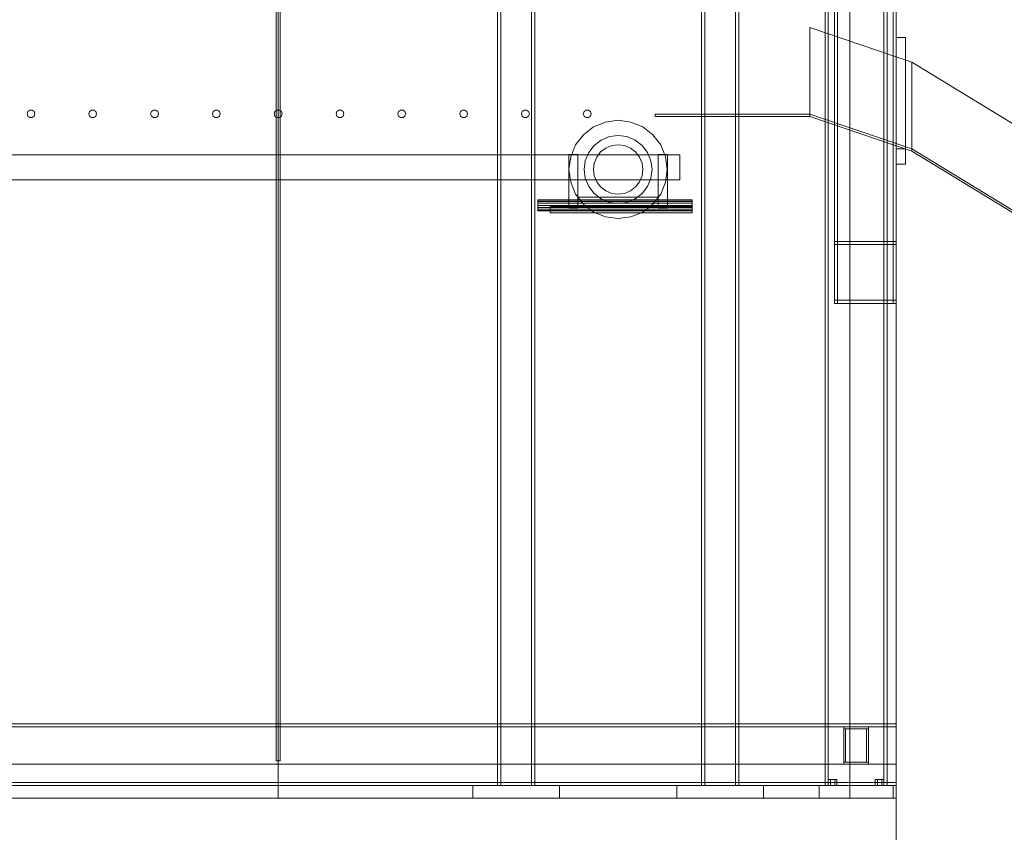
# Model space of a CAD drawing. Header units: millimetres. Extents: x -2233 to 65662, y -50530 to 6847.
# Tile 771 of 802: x 59043 to 60636, y -55 to 1259. Entities that reach past the tile are written whole.
import ezdxf

# ---------------------------------------------------------------- set-up
doc = ezdxf.new("R2010")
doc.units = ezdxf.units.MM
for name, color, linetype, lineweight in [('COTAS_O', 1, 'Continuous', 0), ('COTAS_P', 1, 'Continuous', 0), ('lateral_secador', 7, 'Continuous', 0)]:
    doc.layers.add(name, color=color, linetype=linetype, lineweight=lineweight)
doc.dimstyles.new('R19_100', dxfattribs={"dimtxt": 250, "dimasz": 150, "dimexe": 150, "dimexo": 80, "dimgap": 100, "dimtad": 1, "dimtih": 1, "dimtoh": 1, "dimdsep": 46, "dimcen": 0.09, "dimadec": 0, "dimazin": 0, "dimtfac": 1, "dimtdec": 4, "dimtofl": 0, "dimtmove": 0, "dimatfit": 3, "dimfxl": 1, "dimtolj": 1, "dimtzin": 0, "dimarcsym": 0})

# ---------------------------------------------------------------- blocks, each defined once
blk = doc.blocks.new('DIM_R32_24')
at = {"layer": 'COTAS_O'}
for p, q in [((40461.1, 0), (40461.1, -900)), ((60461.1, 0), (60461.1, -900)), ((40461.1, -900), (40611.1, -855)), ((60461.1, -900), (60311.1, -855)), ((40461.1, -900), (60461.1, -900)), ((40461.1, -900), (40611.1, -945)), ((60461.1, -900), (60311.1, -945))]:
    blk.add_line(p, q, dxfattribs=at)
blk.add_text('20000 O', height=250, dxfattribs=at).set_placement((50461.1, -800))
blk = doc.blocks.new('DIM_R32_26')
at = {"layer": 'COTAS_P'}
for p, q in [((112.7, 0), (112.7, -2500)), ((65298.1, 0), (65298.1, -2500)), ((112.7, -2500), (262.7, -2455)), ((65298.1, -2500), (65148.1, -2455)), ((112.7, -2500), (65298.1, -2500)), ((112.7, -2500), (262.7, -2545)), ((65298.1, -2500), (65148.1, -2545))]:
    blk.add_line(p, q, dxfattribs=at)
blk.add_text('65185.39 P', height=250, dxfattribs=at).set_placement((32705.4, -2400))

msp = doc.modelspace()

# ---------------------------------------------------------------- linework, layer by layer
at = {"layer": 'lateral_secador'}
for p, q in [((60386.134, 3000), (60386.134, 0)), ((60461.134, 0), (60461.134, 3000)), ((59458.134, 2925), (59458.134, 60)), ((59461.134, 0), (59461.134, 2925)), ((59464.134, 60), (59464.134, 2925)), ((60346.134, 2925), (60346.134, 20)), ((60351.134, 20), (60351.134, 2925)), ((60441.134, 2925), (60441.134, 20)), ((60446.134, 20), (60446.134, 2925)), ((60461.134, 0), (60461.134, 2925)), ((59816.134, 2556.5), (59816.134, 20)), ((59821.134, 20), (59821.134, 2556.5)), ((59871.134, 2556.5), (59871.134, 20)), ((59876.134, 20), (59876.134, 2556.5)), ((60146.134, 2556.5), (60146.134, 20)), ((60151.134, 20), (60151.134, 2556.5)), ((60201.134, 2556.5), (60201.134, 20)), ((60206.134, 20), (60206.134, 2556.5)), ((60361.134, 1450), (60361.134, 800)), ((60366.134, 800), (60366.134, 1450)), ((60456.134, 1450), (60456.134, 800)), ((60461.134, 800), (60461.134, 1450)), ((60386.134, 1350), (60386.134, 900)), ((60461.134, 900), (60461.134, 1350)), ((60486.134, 1190), (60321.134, 1246)), ((60321.134, 1246), (60321.134, 1106)), ((60461.134, 1230), (60476.134, 1230)), ((60461.134, 1230), (60461.134, 1050)), ((60476.134, 1050), (60476.134, 1230)), ((60486.134, 1050), (60486.134, 1190)), ((61341.134, 669), (60486.134, 1190)), ((59055.997, 1110.082), (59054.784, 1106.35)), ((59054.784, 1106.35), (59055.997, 1102.618)), ((59059.172, 1112.389), (59055.997, 1110.082)), ((59055.997, 1102.618), (59059.172, 1100.311)), ((59063.096, 1112.389), (59059.172, 1112.389)), ((59059.172, 1100.311), (59063.096, 1100.311)), ((59066.271, 1110.082), (59063.096, 1112.389)), ((59063.096, 1100.311), (59066.271, 1102.618)), ((59067.484, 1106.35), (59066.271, 1110.082)), ((59066.271, 1102.618), (59067.484, 1106.35)), ((59155.997, 1110.082), (59154.784, 1106.35)), ((59154.784, 1106.35), (59155.997, 1102.618)), ((59159.172, 1112.389), (59155.997, 1110.082)), ((59155.997, 1102.618), (59159.172, 1100.311)), ((59163.096, 1112.389), (59159.172, 1112.389)), ((59159.172, 1100.311), (59163.096, 1100.311)), ((59166.271, 1110.082), (59163.096, 1112.389)), ((59163.096, 1100.311), (59166.271, 1102.618)), ((59167.484, 1106.35), (59166.271, 1110.082)), ((59166.271, 1102.618), (59167.484, 1106.35)), ((59255.997, 1110.082), (59254.784, 1106.35)), ((59254.784, 1106.35), (59255.997, 1102.618)), ((59259.172, 1112.389), (59255.997, 1110.082)), ((59255.997, 1102.618), (59259.172, 1100.311)), ((59263.096, 1112.389), (59259.172, 1112.389)), ((59259.172, 1100.311), (59263.096, 1100.311)), ((59266.271, 1110.082), (59263.096, 1112.389)), ((59263.096, 1100.311), (59266.271, 1102.618)), ((59267.484, 1106.35), (59266.271, 1110.082)), ((59266.271, 1102.618), (59267.484, 1106.35)), ((59355.997, 1110.082), (59354.784, 1106.35)), ((59354.784, 1106.35), (59355.997, 1102.618)), ((59359.172, 1112.389), (59355.997, 1110.082)), ((59355.997, 1102.618), (59359.172, 1100.311)), ((59363.096, 1112.389), (59359.172, 1112.389)), ((59359.172, 1100.311), (59363.096, 1100.311)), ((59366.271, 1110.082), (59363.096, 1112.389)), ((59363.096, 1100.311), (59366.271, 1102.618)), ((59367.484, 1106.35), (59366.271, 1110.082)), ((59366.271, 1102.618), (59367.484, 1106.35)), ((59455.997, 1110.082), (59454.784, 1106.35)), ((59454.784, 1106.35), (59455.997, 1102.618)), ((59459.172, 1112.389), (59455.997, 1110.082)), ((59455.997, 1102.618), (59459.172, 1100.311)), ((59463.096, 1112.389), (59459.172, 1112.389)), ((59459.172, 1100.311), (59463.096, 1100.311)), ((59466.271, 1110.082), (59463.096, 1112.389)), ((59463.096, 1100.311), (59466.271, 1102.618)), ((59467.484, 1106.35), (59466.271, 1110.082)), ((59466.271, 1102.618), (59467.484, 1106.35)), ((59555.997, 1110.082), (59554.784, 1106.35)), ((59554.784, 1106.35), (59555.997, 1102.618)), ((59559.172, 1112.389), (59555.997, 1110.082)), ((59555.997, 1102.618), (59559.172, 1100.311)), ((59563.096, 1112.389), (59559.172, 1112.389)), ((59559.172, 1100.311), (59563.096, 1100.311)), ((59566.271, 1110.082), (59563.096, 1112.389)), ((59563.096, 1100.311), (59566.271, 1102.618)), ((59567.484, 1106.35), (59566.271, 1110.082)), ((59566.271, 1102.618), (59567.484, 1106.35)), ((59655.997, 1110.082), (59654.784, 1106.35)), ((59654.784, 1106.35), (59655.997, 1102.618)), ((59659.172, 1112.389), (59655.997, 1110.082)), ((59655.997, 1102.618), (59659.172, 1100.311)), ((59663.096, 1112.389), (59659.172, 1112.389)), ((59659.172, 1100.311), (59663.096, 1100.311)), ((59666.271, 1110.082), (59663.096, 1112.389)), ((59663.096, 1100.311), (59666.271, 1102.618)), ((59667.484, 1106.35), (59666.271, 1110.082)), ((59666.271, 1102.618), (59667.484, 1106.35)), ((59755.997, 1110.082), (59754.784, 1106.35)), ((59754.784, 1106.35), (59755.997, 1102.618)), ((59759.172, 1112.389), (59755.997, 1110.082)), ((59755.997, 1102.618), (59759.172, 1100.311)), ((59763.096, 1112.389), (59759.172, 1112.389)), ((59759.172, 1100.311), (59763.096, 1100.311)), ((59766.271, 1110.082), (59763.096, 1112.389)), ((59763.096, 1100.311), (59766.271, 1102.618)), ((59767.484, 1106.35), (59766.271, 1110.082)), ((59766.271, 1102.618), (59767.484, 1106.35)), ((59855.997, 1110.082), (59854.784, 1106.35)), ((59854.784, 1106.35), (59855.997, 1102.618)), ((59859.172, 1112.389), (59855.997, 1110.082)), ((59855.997, 1102.618), (59859.172, 1100.311)), ((59863.096, 1112.389), (59859.172, 1112.389)), ((59859.172, 1100.311), (59863.096, 1100.311)), ((59866.271, 1110.082), (59863.096, 1112.389)), ((59863.096, 1100.311), (59866.271, 1102.618)), ((59867.484, 1106.35), (59866.271, 1110.082)), ((59866.271, 1102.618), (59867.484, 1106.35)), ((59955.997, 1110.082), (59954.784, 1106.35)), ((59954.784, 1106.35), (59955.997, 1102.618)), ((59959.172, 1112.389), (59955.997, 1110.082)), ((59955.997, 1102.618), (59959.172, 1100.311)), ((59963.096, 1112.389), (59959.172, 1112.389)), ((59959.172, 1100.311), (59963.096, 1100.311)), ((59966.271, 1110.082), (59963.096, 1112.389)), ((59963.096, 1100.311), (59966.271, 1102.618)), ((59967.484, 1106.35), (59966.271, 1110.082)), ((59966.271, 1102.618), (59967.484, 1106.35)), ((60071.134, 1106), (60321.134, 1106)), ((60071.134, 1102), (60071.134, 1106)), ((60071.134, 1102), (60321.134, 1102)), ((60321.134, 1106), (60321.134, 1102)), ((60321.134, 1106), (60486.134, 1050)), ((60321.134, 1102), (60486.134, 1046)), ((59971.384, 1085.349), (59954.919, 1072.715)), ((59990.558, 1093.291), (59971.384, 1085.349)), ((60011.134, 1096), (59990.558, 1093.291)), ((60031.71, 1093.291), (60011.134, 1096)), ((60050.884, 1085.349), (60031.71, 1093.291)), ((60067.349, 1072.715), (60050.884, 1085.349)), ((59954.919, 1072.715), (59942.285, 1056.25)), ((59996.899, 1069.626), (59983.634, 1064.131)), ((60011.134, 1071.5), (59996.899, 1069.626)), ((60025.369, 1069.626), (60011.134, 1071.5)), ((60038.634, 1064.131), (60025.369, 1069.626)), ((60079.983, 1056.25), (60067.349, 1072.715)), ((59942.285, 1056.25), (59934.343, 1037.076)), ((59972.243, 1055.391), (59963.502, 1044)), ((59983.634, 1064.131), (59972.243, 1055.391)), ((60000.781, 1055.137), (59991.134, 1051.141)), ((60011.134, 1056.5), (60000.781, 1055.137)), ((60021.487, 1055.137), (60011.134, 1056.5)), ((60031.134, 1051.141), (60021.487, 1055.137)), ((60050.025, 1055.391), (60038.634, 1064.131)), ((60058.765, 1044), (60050.025, 1055.391)), ((60087.925, 1037.076), (60079.983, 1056.25)), ((40811.134, 1040), (60111.134, 1040)), ((59931.134, 1040.5), (59946.134, 1040.5)), ((59931.134, 1040.5), (59931.134, 954.5)), ((59934.343, 1037.076), (59931.634, 1016.5)), ((59946.134, 954.5), (59946.134, 1040.5)), ((59963.502, 1044), (59958.008, 1030.735)), ((59976.493, 1036.5), (59972.497, 1026.853)), ((59982.85, 1044.784), (59976.493, 1036.5)), ((59991.134, 1051.141), (59982.85, 1044.784)), ((60039.418, 1044.784), (60031.134, 1051.141)), ((60045.775, 1036.5), (60039.418, 1044.784)), ((60049.771, 1026.853), (60045.775, 1036.5)), ((60064.26, 1030.735), (60058.765, 1044)), ((60076.134, 1040.5), (60091.134, 1040.5)), ((60076.134, 1040.5), (60076.134, 954.5)), ((60090.634, 1016.5), (60087.925, 1037.076)), ((60091.134, 954.5), (60091.134, 1040.5)), ((60111.134, 1000), (60111.134, 1040)), ((60461.134, 1050), (60476.134, 1050)), ((60461.134, 1050), (60461.134, 1025)), ((60476.134, 1025), (60476.134, 1050)), ((60486.134, 1046), (60486.134, 1050)), ((60486.134, 1050), (61341.134, 529)), ((60486.134, 1046), (61341.134, 525)), ((59958.008, 1030.735), (59956.134, 1016.5)), ((59972.497, 1026.853), (59971.134, 1016.5)), ((60051.134, 1016.5), (60049.771, 1026.853)), ((60066.134, 1016.5), (60064.26, 1030.735)), ((60461.134, 1025), (60476.134, 1025)), ((59931.634, 1016.5), (59934.343, 995.924)), ((59956.134, 1016.5), (59958.008, 1002.265)), ((59971.134, 1016.5), (59972.497, 1006.147)), ((59972.497, 1006.147), (59976.493, 996.5)), ((60045.775, 996.5), (60049.771, 1006.147)), ((60049.771, 1006.147), (60051.134, 1016.5)), ((60064.26, 1002.265), (60066.134, 1016.5)), ((60087.925, 995.924), (60090.634, 1016.5)), ((40811.134, 1000), (60111.134, 1000)), ((59934.343, 995.924), (59942.285, 976.75)), ((59958.008, 1002.265), (59963.502, 989)), ((59963.502, 989), (59972.243, 977.609)), ((59976.493, 996.5), (59982.85, 988.216)), ((59982.85, 988.216), (59991.134, 981.859)), ((60031.134, 981.859), (60039.418, 988.216)), ((60039.418, 988.216), (60045.775, 996.5)), ((60050.025, 977.609), (60058.765, 989)), ((60058.765, 989), (60064.26, 1002.265)), ((60079.983, 976.75), (60087.925, 995.924)), ((59942.285, 976.75), (59954.919, 960.285)), ((59972.243, 977.609), (59983.634, 968.869)), ((59991.134, 981.859), (60000.781, 977.863)), ((60000.781, 977.863), (60011.134, 976.5)), ((60011.134, 976.5), (60021.487, 977.863)), ((60021.487, 977.863), (60031.134, 981.859)), ((60038.634, 968.869), (60050.025, 977.609)), ((60067.349, 960.285), (60079.983, 976.75)), ((59881.134, 966.815), (59881.134, 967.5)), ((59881.134, 967.5), (60131.134, 967.5)), ((59881.134, 964.864), (59881.134, 966.815)), ((59881.134, 966.815), (60131.134, 966.815)), ((59881.134, 961.944), (59881.134, 964.864)), ((59881.134, 964.864), (60131.134, 964.864)), ((59881.134, 958.5), (59881.134, 961.944)), ((59881.134, 961.944), (60131.134, 961.944)), ((59881.134, 955.056), (59881.134, 958.5)), ((60131.134, 958.5), (59881.134, 958.5)), ((59901.134, 956.5), (60131.134, 956.5)), ((59901.134, 956.5), (59901.134, 946.5)), ((59946.134, 971.5), (60076.134, 971.5)), ((59946.134, 971.5), (59946.134, 956.5)), ((59946.134, 956.5), (60076.134, 956.5)), ((59954.919, 960.285), (59971.384, 947.651)), ((59983.634, 968.869), (59996.899, 963.374)), ((59996.899, 963.374), (60011.134, 961.5)), ((60011.134, 961.5), (60025.369, 963.374)), ((60025.369, 963.374), (60038.634, 968.869)), ((60050.884, 947.651), (60067.349, 960.285)), ((60076.134, 956.5), (60076.134, 971.5)), ((60131.134, 966.815), (60131.134, 967.5)), ((60131.134, 964.864), (60131.134, 966.815)), ((60131.134, 961.944), (60131.134, 964.864)), ((60131.134, 958.5), (60131.134, 961.944)), ((60131.134, 958.5), (60131.134, 955.056)), ((60131.134, 946.5), (60131.134, 956.5)), ((59881.134, 955.056), (59881.134, 952.136)), ((59881.134, 955.056), (60131.134, 955.056)), ((59881.134, 952.136), (59881.134, 950.185)), ((59881.134, 952.136), (60131.134, 952.136)), ((59881.134, 950.185), (59881.134, 949.5)), ((59881.134, 950.185), (60131.134, 950.185)), ((59881.134, 949.5), (60131.134, 949.5)), ((59901.134, 946.5), (60131.134, 946.5)), ((59931.134, 954.5), (59946.134, 954.5)), ((59971.384, 947.651), (59990.558, 939.709)), ((60031.71, 939.709), (60050.884, 947.651)), ((60076.134, 954.5), (60091.134, 954.5)), ((60131.134, 955.056), (60131.134, 952.136)), ((60131.134, 952.136), (60131.134, 950.185)), ((60131.134, 950.185), (60131.134, 949.5)), ((59990.558, 939.709), (60011.134, 937)), ((60011.134, 937), (60031.71, 939.709)), ((60361.134, 900), (60461.134, 900)), ((60361.134, 900), (60361.134, 895)), ((60361.134, 895), (60461.134, 895)), ((60361.134, 895), (60366.134, 895)), ((60361.134, 895), (60361.134, 805)), ((60366.134, 805), (60366.134, 895)), ((60386.134, 900), (60461.134, 900)), ((60386.134, 900), (60386.134, 0)), ((60456.134, 895), (60461.134, 895)), ((60456.134, 895), (60456.134, 805)), ((60461.134, 0), (60461.134, 900)), ((60461.134, 895), (60461.134, 900)), ((60461.134, 805), (60461.134, 895)), ((60361.134, 805), (60461.134, 805)), ((60361.134, 805), (60361.134, 800)), ((60361.134, 805), (60366.134, 805)), ((60361.134, 800), (60461.134, 800)), ((60361.134, 800), (60366.134, 800)), ((60456.134, 805), (60461.134, 805)), ((60456.134, 800), (60461.134, 800)), ((60461.134, 800), (60461.134, 805)), ((40461.134, 120), (60461.134, 120)), ((40461.134, 115), (60461.134, 115)), ((60376.134, 115), (60416.134, 115)), ((60376.134, 115), (60376.134, 112)), ((60376.134, 112), (60416.134, 112)), ((60376.134, 112), (60379.134, 112)), ((60376.134, 112), (60376.134, 58)), ((60379.134, 58), (60379.134, 112)), ((60413.134, 112), (60416.134, 112)), ((60413.134, 112), (60413.134, 58)), ((60416.134, 112), (60416.134, 115)), ((60416.134, 58), (60416.134, 112)), ((60461.134, 115), (60461.134, 120)), ((60461.134, 25), (60461.134, 115)), ((40461.134, 55), (60461.134, 55)), ((59458.134, 60), (59464.134, 60)), ((60376.134, 58), (60416.134, 58)), ((60376.134, 58), (60376.134, 55)), ((60376.134, 58), (60379.134, 58)), ((60376.134, 55), (60416.134, 55)), ((60413.134, 58), (60416.134, 58)), ((60416.134, 55), (60416.134, 58)), ((60461.134, 0), (60461.134, 55)), ((40461.134, 25), (60461.134, 25)), ((40461.134, 20), (60461.134, 20)), ((59776.134, 20), (59916.134, 20)), ((59776.134, 20), (59776.134, 0)), ((59816.134, 20), (59876.134, 20)), ((59816.134, 20), (59821.134, 20)), ((59871.134, 20), (59876.134, 20)), ((59916.134, 0), (59916.134, 20)), ((60106.134, 20), (60246.134, 20)), ((60106.134, 20), (60106.134, 0)), ((60146.134, 20), (60206.134, 20)), ((60146.134, 20), (60151.134, 20)), ((60201.134, 20), (60206.134, 20)), ((60246.134, 0), (60246.134, 20)), ((60336.134, 20), (60456.134, 20)), ((60336.134, 20), (60336.134, 0)), ((60346.134, 20), (60446.134, 20)), ((60346.134, 20), (60351.134, 20)), ((60354.634, 30), (60351.134, 30)), ((60351.134, 20), (60351.134, 30)), ((60354.634, 20), (60351.134, 20)), ((60361.634, 30), (60354.634, 30)), ((60354.634, 20), (60354.634, 30)), ((60361.634, 20), (60354.634, 20)), ((60365.134, 30), (60361.634, 30)), ((60361.634, 20), (60361.634, 30)), ((60361.634, 20), (60365.134, 20)), ((60365.134, 30), (60365.134, 20)), ((60430.634, 30), (60427.134, 30)), ((60427.134, 20), (60427.134, 30)), ((60430.634, 20), (60427.134, 20)), ((60437.634, 30), (60430.634, 30)), ((60430.634, 20), (60430.634, 30)), ((60437.634, 20), (60430.634, 20)), ((60441.134, 30), (60437.634, 30)), ((60437.634, 20), (60437.634, 30)), ((60437.634, 20), (60441.134, 20)), ((60441.134, 30), (60441.134, 20)), ((60441.134, 20), (60446.134, 20)), ((60456.134, 0), (60456.134, 20)), ((60461.134, 20), (60461.134, 25)), ((40461.134, 0), (60461.134, 0)), ((58461.134, 0), (59461.134, 0)), ((59461.134, 0), (60461.134, 0)), ((59776.134, 0), (59916.134, 0)), ((60106.134, 0), (60246.134, 0)), ((60336.134, 0), (60456.134, 0)), ((60386.134, 0), (60461.134, 0))]:
    msp.add_line(p, q, dxfattribs=at)

# ---------------------------------------------------------------- dimensions: what is measured, and where the dimension line sits
at = {"layer": 'COTAS_O'}
dim = msp.add_aligned_dim(p1=(40461.134, 0), p2=(60461.134, 0), distance=-900, text='<> O', dimstyle='R19_100', dxfattribs=at)
dim.commit()
dim.dimension.update_dxf_attribs({"geometry": 'DIM_R32_24', "text_midpoint": (50461.134, -900)})
at = {"layer": 'COTAS_P'}
dim = msp.add_aligned_dim(p1=(112.7, 0), p2=(65298.0949, 0), distance=-2500, text='<> P', dimstyle='R19_100', dxfattribs=at)
dim.commit()
dim.dimension.update_dxf_attribs({"geometry": 'DIM_R32_26', "text_midpoint": (32705.3975, -2500)})

doc.saveas('drawing.dxf')
